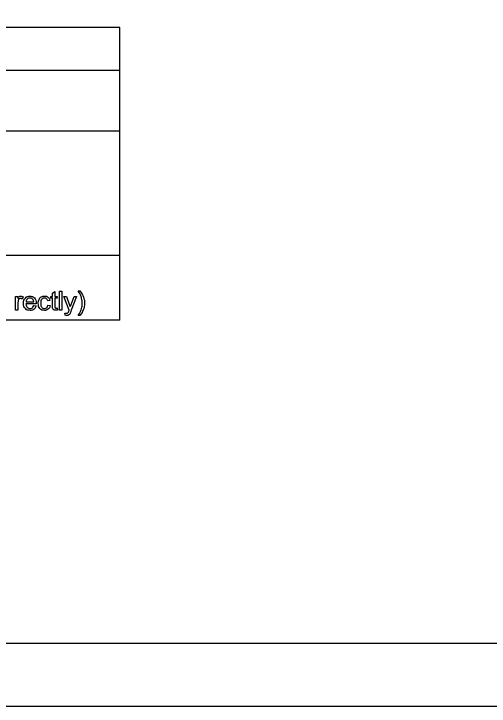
# Model space of a CAD drawing. Extents: x 0 to 34, y 0 to 22.
# Drawn here: x 5.79 to 9.58, y 0 to 5.53 of the extents above; entities that cross this region are included whole.
import ezdxf

# ---------------------------------------------------------------- set-up
doc = ezdxf.new("R2010")
doc.units = 0
for name, color, linetype in [('SH_Border', 7, 'Continuous'), ('SH_Cut_Line', 7, 'Continuous'), ('SH_Data', 7, 'Continuous'), ('SH_Text', 7, 'Continuous')]:
    doc.layers.add(name, color=color, linetype=linetype)

msp = doc.modelspace()

# ---------------------------------------------------------------- linework, layer by layer
at = {"layer": 'SH_Border'}
msp.add_lwpolyline([(1.5, 21.5), (33.5, 21.5), (33.5, 0.5), (1.5, 0.5)], close=True, dxfattribs=at)
at = {"layer": 'SH_Cut_Line'}
msp.add_lwpolyline([(0, 0), (34, 0), (34, 22), (0, 22)], close=True, dxfattribs=at)
at = {"layer": 'SH_Data'}
for p, q in [((6.6333, 5.419), (2.3833, 5.419)), ((6.6333, 3.0815), (6.6333, 5.419)), ((2.3833, 5.0774), (6.6333, 5.0774)), ((2.3833, 4.594), (6.6333, 4.594)), ((6.6333, 3.5994), (2.3833, 3.5994)), ((6.6333, 3.0815), (2.3833, 3.0815))]:
    msp.add_line(p, q, dxfattribs=at)
at = {"layer": 'SH_Text'}
for points in [[(5.8029, 3.1626), (5.8029, 3.2715), (5.8195, 3.2715), (5.8195, 3.255)], [(5.862, 3.268), (5.8555, 3.2509)], [(6.0978, 3.1945), (6.0978, 3.2572), (6.0842, 3.2572), (6.0842, 3.2715), (6.0978, 3.2715), (6.0978, 3.2984), (6.1163, 3.3095), (6.1163, 3.2715), (6.1347, 3.2715), (6.1347, 3.2572), (6.1163, 3.2572), (6.1163, 3.1934)], [(6.1523, 3.1626), (6.1523, 3.3128), (6.1707, 3.3128), (6.1707, 3.1626), (6.1523, 3.1626)], [(6.2301, 3.1625), (6.1888, 3.2715), (6.2087, 3.2715), (6.2313, 3.2086)], [(6.2468, 3.208), (6.2701, 3.2715), (6.2885, 3.2715), (6.2472, 3.1607)], [(6.3032, 3.3153), (6.3163, 3.3153)], [(5.8213, 3.2196), (5.8213, 3.1626), (5.8029, 3.1626)], [(5.9669, 3.2123), (5.8858, 3.2123)], [(5.8868, 3.2274), (5.9476, 3.2274)], [(6.077, 3.2394), (6.059, 3.2367)], [(5.9474, 3.1978), (5.9664, 3.1954)], [(6.0606, 3.2024), (6.0787, 3.2)], [(6.1347, 3.1791), (6.1373, 3.1628)], [(6.1986, 3.1208), (6.1965, 3.1382)], [(6.3163, 3.1184), (6.3032, 3.1184)]]:
    msp.add_lwpolyline(points, dxfattribs=at)
for points in [[(5.8195, 3.255), (5.8259, 3.2665), (5.8312, 3.2702), (5.8366, 3.2739), (5.843, 3.2739), (5.8524, 3.2739), (5.862, 3.268)], [(5.9664, 3.1954), (5.9619, 3.1787), (5.9497, 3.1694), (5.9375, 3.1602), (5.9186, 3.1602), (5.8947, 3.1602), (5.8808, 3.1749), (5.8668, 3.1896), (5.8668, 3.2161), (5.8668, 3.2436), (5.8809, 3.2587), (5.895, 3.2739), (5.9176, 3.2739), (5.9394, 3.2739), (5.9532, 3.259), (5.967, 3.2442), (5.967, 3.2172), (5.967, 3.2156), (5.9669, 3.2123)], [(6.0787, 3.2), (6.0758, 3.1814), (6.0635, 3.1708), (6.0513, 3.1602), (6.0334, 3.1602), (6.0111, 3.1602), (5.9975, 3.1748), (5.984, 3.1894), (5.984, 3.2166), (5.984, 3.2342), (5.9898, 3.2474), (5.9957, 3.2607), (6.0076, 3.2673), (6.0195, 3.2739), (6.0336, 3.2739), (6.0513, 3.2739), (6.0626, 3.2649), (6.0738, 3.2559), (6.077, 3.2394)], [(6.3032, 3.1184), (6.3337, 3.1676), (6.3337, 3.2169), (6.3337, 3.2361), (6.3293, 3.2551), (6.3258, 3.2704), (6.3196, 3.2846), (6.3156, 3.2938), (6.3032, 3.3153)], [(6.3163, 3.3153), (6.3356, 3.2896), (6.3448, 3.2637), (6.3527, 3.2413), (6.3527, 3.217), (6.3527, 3.1893), (6.3421, 3.1635), (6.3315, 3.1377), (6.3163, 3.1184)], [(5.8555, 3.2509), (5.8488, 3.2549), (5.8421, 3.2549), (5.836, 3.2549), (5.8313, 3.2512), (5.8265, 3.2476), (5.8244, 3.2411), (5.8213, 3.2313), (5.8213, 3.2196)], [(5.8858, 3.2123), (5.8868, 3.1944), (5.8959, 3.1848), (5.905, 3.1753), (5.9187, 3.1753), (5.9288, 3.1753), (5.936, 3.1807), (5.9432, 3.186), (5.9474, 3.1978)], [(5.9476, 3.2274), (5.9463, 3.2412), (5.9406, 3.2481), (5.9318, 3.2588), (5.9178, 3.2588), (5.905, 3.2588), (5.8964, 3.2502), (5.8877, 3.2417), (5.8868, 3.2274)], [(6.059, 3.2367), (6.0565, 3.2477), (6.05, 3.2532), (6.0435, 3.2588), (6.0343, 3.2588), (6.0204, 3.2588), (6.0117, 3.2488), (6.003, 3.2388), (6.003, 3.2171), (6.003, 3.1952), (6.0114, 3.1853), (6.0198, 3.1753), (6.0333, 3.1753), (6.0442, 3.1753), (6.0514, 3.182), (6.0587, 3.1886), (6.0606, 3.2024)], [(6.2313, 3.2086), (6.2357, 3.1967), (6.2392, 3.1835), (6.2424, 3.1959), (6.2468, 3.208)], [(6.1373, 3.1628), (6.1295, 3.1611), (6.1234, 3.1611), (6.1134, 3.1611), (6.1079, 3.1643), (6.1023, 3.1675), (6.1001, 3.1727), (6.0978, 3.1779), (6.0978, 3.1945)], [(6.1163, 3.1934), (6.1163, 3.1855), (6.1172, 3.1832), (6.1182, 3.181), (6.1204, 3.1796), (6.1226, 3.1783), (6.1266, 3.1783), (6.1297, 3.1783), (6.1347, 3.1791)], [(6.1965, 3.1382), (6.2025, 3.1365), (6.207, 3.1365), (6.2132, 3.1365), (6.2168, 3.1386), (6.2205, 3.1406), (6.2229, 3.1443), (6.2246, 3.1471), (6.2285, 3.158), (6.229, 3.1596), (6.2301, 3.1625)], [(6.2472, 3.1607), (6.2406, 3.1429), (6.2369, 3.1361), (6.232, 3.127), (6.2256, 3.1228), (6.2192, 3.1186), (6.2104, 3.1186), (6.2051, 3.1186), (6.1986, 3.1208)]]:
    msp.add_open_spline(points, degree=3, dxfattribs=at)

doc.saveas('drawing.dxf')
